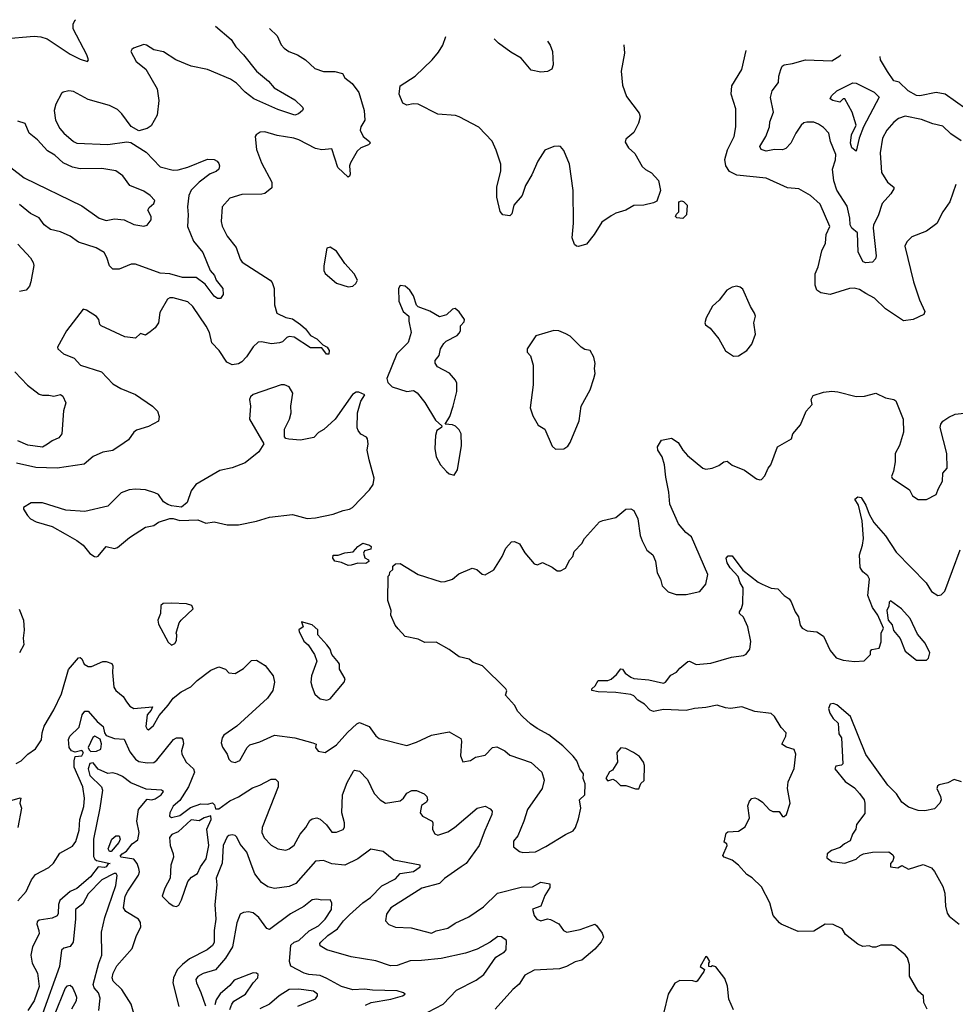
# Model space of a CAD drawing. Extents: x 1690054 to 1842981, y 782881 to 914114.
# Tile 307 of 656: x 1705706 to 1711432, y 907574 to 913600. Entities that reach past the tile are written whole.
import ezdxf

# ---------------------------------------------------------------- set-up
doc = ezdxf.new("R2010")
doc.units = 0

msp = doc.modelspace()

# ---------------------------------------------------------------- linework, layer by layer
at = {"layer": '0CON10XD'}
for points in [[(1705605, 913484), (1705795, 913500), (1705835, 913496.1), (1705873.4, 913483.4), (1706015, 913388.9), (1706075, 913357.8), (1706120, 913345), (1706126, 913355), (1706115.7, 913385), (1706032.2, 913545), (1706033.6, 913575), (1706045, 913597.8), (1706048.8, 913600.3)], [(1707235.3, 913545.9), (1707281.3, 913501.3), (1707305, 913446.7), (1707325, 913426), (1707353.8, 913405), (1707405.4, 913385.4), (1707454.4, 913354.4), (1707511.3, 913301.3), (1707565, 913282.9), (1707635, 913282.9), (1707681.5, 913271.5), (1707696.5, 913245), (1707740.5, 913210.5), (1707781.8, 913155), (1707814.5, 913045), (1707818.1, 912985), (1707794.4, 912945), (1707790, 912925), (1707807.5, 912885), (1707846.2, 912855), (1707850, 912845), (1707840, 912835), (1707793.8, 912815), (1707770.8, 912795), (1707729.2, 912725), (1707724.2, 912705), (1707728.8, 912655), (1707725, 912642.5), (1707715, 912636.7), (1707652.9, 912695), (1707615, 912810), (1707555, 912802.9), (1707515, 912811.1), (1707414, 912865), (1707383.3, 912875), (1707281.9, 912891.9), (1707205, 912914), (1707178.3, 912911.7), (1707152.5, 912895), (1707146.7, 912885), (1707155.8, 912805), (1707185.8, 912725), (1707248.6, 912605), (1707249.5, 912570.5), (1707205, 912536.7), (1707188.3, 912531.7), (1707065, 912529.4), (1706991.1, 912508.9), (1706945.7, 912454.3), (1706938.6, 912365), (1706945, 912336.7), (1706975.5, 912275.5), (1707030.8, 912205), (1707054.3, 912135), (1707066.3, 912116.3), (1707238, 912005), (1707250.9, 911990.9), (1707262.9, 911955), (1707265.7, 911855), (1707278.8, 911805), (1707335, 911778), (1707375, 911769.2), (1707425, 911734.2), (1707455, 911708), (1707485, 911666.7), (1707525, 911646.2), (1707560.7, 911610.7), (1707587.5, 911595), (1707600, 911575), (1707597, 911553), (1707583.6, 911553.6), (1707555, 911592.5), (1707485, 911592), (1707385, 911657.5), (1707355, 911661.2), (1707340, 911655), (1707315, 911628.5), (1707295, 911621.8), (1707246.4, 911616.4), (1707185, 911628.5), (1707165, 911625.6), (1707135, 911597.1), (1707094.2, 911535.8), (1707065, 911505.5), (1707045, 911493.8), (1707005, 911487.3), (1706973.1, 911505), (1706926.2, 911575), (1706882.4, 911622.4), (1706868.2, 911685), (1706847.8, 911725), (1706765, 911845.7), (1706735, 911873.3), (1706645, 911896.9), (1706625, 911898.6), (1706609.7, 911890.3), (1706562.7, 911807.3), (1706554.2, 911745.8), (1706535, 911713.3), (1706505, 911688.8), (1706475, 911669.2), (1706445, 911679.4), (1706415, 911652), (1706349.1, 911659.1), (1706205, 911726.2), (1706196.2, 911735), (1706190, 911765), (1706175, 911783.8), (1706115, 911823.3), (1706095, 911827.5), (1705992, 911695), (1705936.7, 911595), (1705940, 911585), (1705973.3, 911555), (1706038.8, 911528.8), (1706077.5, 911485), (1706206.2, 911445), (1706275, 911372.5), (1706325, 911342.9), (1706415, 911305.8), (1706518, 911235), (1706549.2, 911205), (1706558.3, 911171.7), (1706555, 911142.5), (1706495, 911110.8), (1706421.3, 911088.7), (1706403.8, 911075), (1706371.2, 911028.8), (1706345, 911010), (1706275, 910963.8), (1706215, 910954), (1706155, 910927.1), (1706101.1, 910878.9), (1705934.5, 910855.5), (1705805, 910859.1), (1705686.9, 910886.9)], [(1706903.8, 913561.1), (1706999.5, 913479.5), (1707028.1, 913435), (1707075.9, 913385.9), (1707155.9, 913285.9), (1707228, 913225), (1707262.2, 913182.2), (1707388.9, 913108.9), (1707436.7, 913065), (1707441.2, 913055), (1707436.2, 913045), (1707412.9, 913025), (1707390, 913015), (1707285, 913050), (1707138.5, 913115), (1707086.2, 913156.2), (1707032.1, 913212.1), (1706995, 913235.8), (1706855, 913296.1), (1706755, 913316.2), (1706662, 913355), (1706585, 913404), (1706526.1, 913416.1), (1706482.5, 913445), (1706465, 913448), (1706403, 913427), (1706391.4, 913418.6), (1706386.2, 913405), (1706418, 913345), (1706477.9, 913297.9), (1706546.6, 913176.6), (1706556.4, 913105), (1706546.9, 913015), (1706510, 912950), (1706485.5, 912934.5), (1706435, 912920), (1706387, 912947), (1706331.1, 913025), (1706305, 913050), (1706255.4, 913075.4), (1706125, 913111.8), (1706035, 913161.4), (1706005.8, 913164.2), (1705972.7, 913157.3), (1705961.7, 913148.3), (1705926.6, 913083.4), (1705916.9, 913045), (1705925.7, 912985), (1705950.8, 912935), (1705975.8, 912905), (1706035, 912854.4), (1706055.4, 912845.4), (1706244.4, 912835.6), (1706362.3, 912852.3), (1706385, 912849.2), (1706479.3, 912789.3), (1706565, 912699.4), (1706645, 912680), (1706675, 912681.5), (1706735, 912697.5), (1706855, 912745.6), (1706895, 912744), (1706914.3, 912734.3), (1706925, 912720), (1706929.2, 912705), (1706924, 912685), (1706908.9, 912671.1), (1706872.2, 912657.8), (1706804.8, 912605.2), (1706755, 912556.7), (1706740, 912525), (1706732.9, 912455), (1706737.2, 912405), (1706732.3, 912335), (1706770.4, 912245), (1706825.7, 912175.7), (1706871.2, 912065), (1706896.9, 912035), (1706908.1, 912005), (1706949.5, 911955), (1706951.5, 911918.5), (1706935, 911894), (1706916.1, 911893.9), (1706895, 911908.1), (1706841.5, 911981.5), (1706785, 912021.4), (1706702.6, 912022.6), (1706624.2, 912044.2), (1706565, 912049), (1706415, 912104.5), (1706387, 912103), (1706315, 912072.9), (1706275, 912073.3), (1706255, 912093.3), (1706238.9, 912145), (1706221.9, 912175), (1706173.9, 912203.9), (1706065, 912238.8), (1706015, 912275.8), (1705955, 912302.5), (1705895, 912317.1), (1705855, 912344.3), (1705825, 912386.7), (1705772, 912415), (1705705, 912470)], [(1709403.5, 913446.5), (1709406.2, 913395), (1709386.7, 913285), (1709395, 913200), (1709419.2, 913129.2), (1709497.3, 913027.3), (1709503.8, 913005), (1709493.6, 912966.4), (1709465, 912910), (1709415, 912870), (1709410.7, 912850.7), (1709432.5, 912815), (1709470.7, 912780.7), (1709515, 912702.5), (1709535, 912682.5), (1709573, 912663), (1709616.1, 912616.1), (1709626.7, 912555), (1709605, 912490), (1709585, 912478.8), (1709525, 912466), (1709465, 912463.8), (1709415, 912433.8), (1709355, 912416.7), (1709325, 912400), (1709268.3, 912361.7), (1709222, 912285), (1709175, 912226.7), (1709125, 912212), (1709112.5, 912215), (1709101.2, 912225), (1709086, 912265), (1709095.6, 912355), (1709092.5, 912555), (1709071.1, 912715), (1709035, 912798.8), (1709015, 912823.3), (1709005, 912826.7), (1708975, 912823.3), (1708919.1, 912800.9), (1708875.8, 912735), (1708840.3, 912649.7), (1708800.8, 912585), (1708780, 912525), (1708729.2, 912465), (1708718.3, 912411.7), (1708705, 912400), (1708662.5, 912405), (1708645.8, 912425.8), (1708625.8, 912515), (1708625.7, 912575), (1708649.4, 912675), (1708650, 912715), (1708622.1, 912802.1), (1708596.6, 912856.6), (1708515, 912943.3), (1708395, 913006.7), (1708373.6, 913013.6), (1708265, 913022), (1708145, 913084.2), (1708114.2, 913085.8), (1708075, 913078), (1708050, 913090), (1708027.5, 913145), (1708034.1, 913195.9), (1708125, 913254), (1708230, 913355), (1708269.1, 913400.9), (1708295.6, 913444.4), (1708313.7, 913496.4)], [(1708935.1, 913467.9), (1708952.9, 913445), (1708965.6, 913405), (1708971.4, 913325), (1708961.7, 913298.3), (1708935, 913283.3), (1708895, 913278.8), (1708835, 913290.8), (1708775, 913365.8), (1708711.7, 913401.7), (1708635, 913456.7), (1708608.8, 913482.9)], [(1711435, 912591.2), (1711397.5, 912485), (1711355.8, 912425), (1711317.9, 912352.1), (1711255, 912306), (1711165, 912271.2), (1711135, 912240), (1711122, 912215), (1711175.6, 911995), (1711212.9, 911885), (1711246, 911815), (1711238, 911795), (1711174.3, 911764.3), (1711115, 911756.9), (1711005, 911831.2), (1710937.8, 911895), (1710884.5, 911925), (1710845, 911948.7), (1710813.3, 911956.7), (1710785, 911954.4), (1710665, 911917.5), (1710608.7, 911928.7), (1710584.2, 911945), (1710574.2, 911975), (1710574.3, 912045), (1710592.6, 912087.4), (1710614.4, 912185), (1710637.2, 912232.8), (1710641.2, 912285), (1710663.7, 912335), (1710605, 912470.8), (1710545, 912524), (1710474.1, 912564.1), (1710405, 912571.1), (1710275, 912630.5), (1710095, 912647.9), (1710050.4, 912670.4), (1710027.5, 912705), (1710022.1, 912745), (1710036.7, 912803.3), (1710078.6, 912885), (1710088.6, 912945), (1710088.1, 913055), (1710060, 913145), (1710064.3, 913195), (1710125.7, 913295), (1710152.5, 913412.1)], [(1711468.1, 912858.1), (1711405, 912900.9), (1711355, 912948.1), (1711295, 912962.2), (1711225, 912989.1), (1711125, 913009.5), (1711083.8, 912995), (1711055, 912972.9), (1711011.9, 912925), (1710985.4, 912874.6), (1710971.8, 912785), (1710980, 912665), (1711015.6, 912605), (1711055.7, 912575.7), (1711055.8, 912565), (1711037.8, 912535), (1710984.6, 912475), (1710960.4, 912399.6), (1710931.5, 912345), (1710928.4, 912325), (1710946.8, 912155), (1710943.3, 912136.7), (1710923.8, 912116.2), (1710885, 912113.1), (1710867.8, 912117.8), (1710836.7, 912176.7), (1710833.8, 912295), (1710799.2, 912325), (1710787.1, 912345), (1710787, 912385), (1710769.2, 912459.2), (1710707.1, 912557.1), (1710688.9, 912615), (1710680.4, 912685), (1710697.7, 912742.3), (1710700.7, 912775), (1710666.9, 912855), (1710656.9, 912905), (1710625, 912940.8), (1710595, 912961.4), (1710565, 912972.2), (1710522.7, 912972.7), (1710505, 912968.9), (1710488.9, 912955), (1710455.5, 912905), (1710426, 912844), (1710395, 912812.5), (1710375, 912804.3), (1710325, 912806.1), (1710275, 912795.4), (1710244, 912805), (1710234.5, 912825), (1710272.1, 912885), (1710293.8, 912945), (1710295.6, 912975), (1710318.9, 913035), (1710300.6, 913125), (1710310, 913165), (1710349.2, 913215), (1710351.9, 913255), (1710363.6, 913296.4), (1710372.5, 913315), (1710385, 913324.3), (1710435, 913331.2), (1710515, 913353.6), (1710675, 913348.1), (1710725, 913380), (1710731.4, 913385.6)], [(1711495.3, 913055.3), (1711368.6, 913145), (1711315, 913155.4), (1711215, 913133.3), (1711195, 913137.3), (1711142.5, 913165), (1711088.7, 913218.7), (1711055, 913225.7), (1711015.9, 913284.1), (1710972.9, 913355), (1710971.8, 913374.6)], [(1710825, 912796.2), (1710799.2, 912815), (1710789.7, 912845), (1710797.1, 912895), (1710825.5, 912954.5), (1710800, 913035), (1710755, 913116.7), (1710745, 913116.7), (1710725, 913094.5), (1710681.2, 913105), (1710666.4, 913116.4), (1710673.8, 913135), (1710706.2, 913165), (1710805, 913213.3), (1710825, 913212.5), (1710935, 913157.5), (1710966.2, 913126.2), (1710869.2, 912945), (1710844, 912876), (1710825, 912796.2)], [(1705651.9, 912695), (1705732.8, 912632.8), (1706085, 912461.5), (1706192.5, 912385), (1706235, 912371.2), (1706285, 912381.2), (1706345, 912376), (1706405, 912347.1), (1706465, 912335.8), (1706485, 912342), (1706510, 912375), (1706509.5, 912395), (1706490, 912435), (1706498.9, 912451.1), (1706526.7, 912475), (1706533.2, 912493.2), (1706505, 912524.4), (1706465, 912551.4), (1706380, 912585), (1706336.7, 912645), (1706295, 912674.3), (1706208.6, 912688.6), (1706075, 912686.8), (1706028.3, 912698.3), (1705970.9, 912725), (1705921.4, 912771.4), (1705875, 912796.9), (1705815, 912865.4), (1705763.8, 912905), (1705738.2, 912965), (1705695, 912979.2)], [(1709765, 912383.3), (1709728.3, 912388.3), (1709720, 912395), (1709725, 912410), (1709740, 912425), (1709740, 912485), (1709755, 912491.2), (1709768.3, 912488.3), (1709790, 912465), (1709787.5, 912405), (1709765, 912383.3)], [(1705695, 912225.8), (1705771.7, 912141.7), (1705788, 912115), (1705792, 912095), (1705774.4, 911995), (1705765, 911970), (1705745.4, 911944.6), (1705705, 911937.5)], [(1707715, 911966.2), (1707745, 911968.8), (1707763.3, 911985), (1707773.3, 912005), (1707753.3, 912045), (1707695, 912107.5), (1707645, 912182.5), (1707605, 912207.5), (1707585, 912202.5), (1707566.4, 912093.6), (1707566.7, 912065), (1707575, 912047.5), (1707645, 911986.7), (1707715, 911966.2)], [(1708365, 910812.5), (1708385.8, 910845), (1708408.6, 910995), (1708407.5, 911065), (1708395, 911090), (1708372.3, 911112.3), (1708355, 911121.2), (1708310, 911125), (1708339.1, 911170.9), (1708359.2, 911235), (1708380.8, 911325), (1708381.2, 911375), (1708373.6, 911393.6), (1708336.4, 911436.4), (1708262.5, 911475), (1708248.3, 911498.3), (1708247.5, 911515), (1708273.3, 911545), (1708280, 911585), (1708300.7, 911619.3), (1708315, 911632.5), (1708383, 911667), (1708395, 911682.5), (1708402.5, 911695), (1708403, 911727), (1708425, 911750), (1708427.5, 911765), (1708395, 911812.5), (1708371.7, 911831.7), (1708355, 911827.5), (1708317, 911793), (1708275, 911782.5), (1708215, 911816.2), (1708145, 911842.5), (1708133.9, 911853.9), (1708115, 911910), (1708092.5, 911945), (1708065, 911970), (1708035, 911972.5), (1708023.3, 911955), (1708027, 911877), (1708052.5, 911815), (1708087.5, 911785), (1708086.7, 911755), (1708101.2, 911685), (1708084, 911625), (1708014.2, 911555), (1707952.5, 911405), (1707959.3, 911379.3), (1707985, 911353.8), (1708075, 911324), (1708115, 911330), (1708137.3, 911317.3), (1708185, 911256.7), (1708249.7, 911149.7), (1708290, 911115), (1708287.5, 911105), (1708258.8, 911085), (1708250, 911055), (1708246.1, 910976.1), (1708254, 910925), (1708280, 910875), (1708317.5, 910835), (1708335, 910820), (1708365, 910812.5)], [(1710075, 911541.2), (1710105, 911542.5), (1710155, 911576.2), (1710185.8, 911615), (1710209.4, 911675), (1710199.5, 911745), (1710207.8, 911785), (1710203.3, 911805), (1710178, 911845), (1710130.5, 911950.5), (1710115, 911963.8), (1710095, 911968.8), (1710065, 911963.3), (1710034.2, 911945.8), (1709985.9, 911884.1), (1709945, 911846.7), (1709906.2, 911775), (1709899.2, 911745), (1709903, 911733), (1709932.1, 911712.1), (1709985, 911646.2), (1710025, 911573.8), (1710075, 911541.2)], [(1708985, 910972.5), (1709035, 910973.3), (1709059.5, 910990.5), (1709075, 911012.5), (1709128.8, 911145), (1709141.2, 911235), (1709196.7, 911335), (1709220, 911405), (1709227.5, 911435), (1709222.5, 911465), (1709227.5, 911495), (1709220, 911535), (1709196.4, 911576.4), (1709165, 911581.2), (1709142.5, 911595), (1709075, 911662.5), (1709048.3, 911678.3), (1709005, 911696.7), (1708975, 911698.8), (1708865, 911665.8), (1708811.2, 911585), (1708811.2, 911565), (1708832.7, 911542.7), (1708847.5, 911485), (1708847.5, 911365), (1708830, 911225), (1708846.7, 911175), (1708879.5, 911119.5), (1708918.8, 911095), (1708965, 910990), (1708985, 910972.5)], [(1705675, 911444.5), (1705753.3, 911363.3), (1705825, 911308.8), (1705845, 911301.5), (1705885, 911302.9), (1705915, 911295.7), (1705955, 911305.8), (1705970, 911295), (1705987.5, 911255), (1705973, 911207), (1705963.8, 911065), (1705945, 911040), (1705905, 911023.1), (1705875, 911001.9), (1705845, 910983.8), (1705755, 910996), (1705695, 911022.2)], [(1706175, 910313.3), (1706185, 910316.7), (1706234.1, 910375.9), (1706285, 910363.8), (1706305, 910369.2), (1706378.3, 910431.7), (1706475, 910494), (1706527.5, 910505), (1706555, 910523.8), (1706625, 910546.7), (1706645, 910546.7), (1706685, 910534.2), (1706795, 910538.5), (1706845, 910518.1), (1706895, 910526.4), (1706975, 910508.6), (1707045, 910508.1), (1707155, 910530.6), (1707233.6, 910556.4), (1707375, 910571.9), (1707465, 910548.2), (1707515, 910551.4), (1707625, 910572.9), (1707685, 910596), (1707725, 910604.4), (1707742, 910615), (1707846.6, 910723.4), (1707868.5, 910755), (1707875.7, 910795), (1707843.9, 910906.1), (1707832, 910965), (1707837.5, 911005), (1707833.9, 911033.9), (1707827.5, 911045), (1707794.1, 911064.1), (1707776.7, 911085), (1707771.7, 911101.7), (1707773.3, 911195), (1707794.1, 911265.9), (1707817.5, 911305), (1707780.7, 911320.7), (1707765, 911321.2), (1707743, 911307), (1707636.2, 911155), (1707567.3, 911092.7), (1707535, 911073.3), (1707505, 911043.3), (1707425, 911027.5), (1707353.6, 911033.6), (1707335, 911037.5), (1707326.7, 911046.7), (1707325.8, 911095), (1707357.1, 911155), (1707367.1, 911195), (1707365.7, 911235), (1707376.9, 911315), (1707355, 911354), (1707325.6, 911365.6), (1707305, 911365.6), (1707135, 911305.7), (1707118.7, 911291.3), (1707112.5, 911275), (1707118, 911235), (1707112.5, 911155), (1707200, 911005), (1707170, 910955), (1707085, 910888), (1707005, 910857.5), (1706929.7, 910840.3), (1706783.3, 910755), (1706754.1, 910715.9), (1706730, 910645), (1706695, 910617.5), (1706635, 910624), (1706612.3, 910632.3), (1706585, 910650), (1706555, 910693.3), (1706532.5, 910705), (1706475, 910722.5), (1706415, 910725.8), (1706375, 910722.5), (1706325.8, 910704.2), (1706245, 910622), (1706105, 910589.2), (1705988.3, 910598.3), (1705845, 910643.8), (1705775, 910642.5), (1705730, 910615), (1705730, 910605), (1705752.5, 910565), (1705772.5, 910545), (1705806.1, 910526.1), (1705905, 910498.8), (1705984.2, 910454.2), (1706055, 910413.3), (1706093.9, 910383.9), (1706135, 910333.8), (1706164.1, 910314.1), (1706175, 910313.3)], [(1709125, 908710), (1709140, 908775), (1709131.2, 908825), (1709163.3, 908856.7), (1709167.1, 908922.9), (1709154.2, 908955), (1709155.8, 908985), (1709134.2, 909015), (1709116, 909065), (1709092.7, 909092.7), (1709030, 909155), (1708945, 909224), (1708872.4, 909262.4), (1708830.9, 909290.9), (1708785, 909333.3), (1708754.2, 909365), (1708734.2, 909404.2), (1708679.2, 909465), (1708687.3, 909492.7), (1708680.8, 909505), (1708538, 909645), (1708480, 909665), (1708456.4, 909686.4), (1708395, 909700.8), (1708333.8, 909745), (1708255, 909790), (1708185, 909788.6), (1708145, 909808.1), (1708064.1, 909824.1), (1708021.4, 909871.4), (1708004, 909895), (1707976.2, 909955), (1707980, 909985), (1707958.8, 910045), (1707960, 910195), (1707968.3, 910201.7), (1707971.7, 910218.3), (1707990, 910235), (1707990, 910255), (1708005, 910270), (1708035, 910272.5), (1708145, 910204), (1708285, 910160), (1708309.3, 910160.7), (1708355, 910176.7), (1708392.3, 910207.7), (1708475, 910243.8), (1708502.5, 910235), (1708535, 910206.7), (1708555, 910202.5), (1708607.7, 910232.3), (1708658.8, 910315), (1708680, 910365), (1708716.2, 910403.8), (1708733.6, 910406.4), (1708765, 910392), (1708797.8, 910337.8), (1708855, 910269.2), (1708875, 910264), (1708905, 910277.5), (1708965, 910250), (1708995, 910227.5), (1709015, 910227.5), (1709046.4, 910243.6), (1709072.5, 910295), (1709090, 910315), (1709100, 910345), (1709146.1, 910393.9), (1709162.5, 910425), (1709255, 910526.2), (1709275, 910536), (1709355, 910552.5), (1709416.1, 910603.9), (1709445, 910606.7), (1709465, 910596.7), (1709488.8, 910545), (1709503.9, 910443.9), (1709515, 910410), (1709543.6, 910353.6), (1709580, 910325), (1709596.4, 910286.4), (1709606.7, 910215), (1709626.7, 910175), (1709637.5, 910135), (1709675, 910098.8), (1709722.3, 910082.3), (1709785, 910082), (1709869.1, 910100.9), (1709903.8, 910145), (1709918, 910205), (1709817.3, 910435), (1709782.2, 910462.2), (1709737.3, 910515), (1709684.6, 910635), (1709679.3, 910709.2), (1709659.7, 910799.7), (1709652.5, 910875), (1709637.5, 910925), (1709610.8, 910965), (1709609.2, 910985), (1709632.5, 911027.5), (1709695, 911039.6), (1709735, 911013.1), (1709763.1, 910965), (1709792.4, 910932.4), (1709885.7, 910855.7), (1709905, 910849.2), (1709944.2, 910855.8), (1709985, 910872), (1710015, 910894.2), (1710035, 910898.8), (1710065, 910873.8), (1710142.3, 910842.3), (1710215, 910790), (1710235, 910783.3), (1710245, 910786.7), (1710265, 910807.5), (1710286.7, 910855), (1710303.6, 910876.4), (1710342.5, 910985), (1710430, 911035), (1710437.5, 911065), (1710485, 911120), (1710519.2, 911205), (1710556, 911245), (1710550, 911275), (1710560.7, 911299.3), (1710625, 911320), (1710675, 911326.2), (1710713, 911323), (1710825, 911293.8), (1710876.4, 911296.4), (1710945, 911313.8), (1711005, 911286.7), (1711055, 911276.2), (1711067.7, 911267.7), (1711112.5, 911155), (1711114, 911076), (1711090, 910995), (1711063.9, 910946.1), (1711063.3, 910895), (1711053.8, 910836.2), (1711042, 910805), (1711044.2, 910795), (1711151.7, 910721.7), (1711170, 910685), (1711205, 910663.8), (1711255, 910663.3), (1711315, 910693.3), (1711328.3, 910731.7), (1711354, 910775), (1711354.3, 910825), (1711380.8, 910855), (1711380.4, 910945), (1711338.8, 911105), (1711342.7, 911125), (1711355, 911142.9), (1711391.8, 911168.2), (1711431.2, 911185), (1711485, 911191.4)], [(1711260, 907545), (1711238.1, 907585), (1711236, 907625), (1711204.2, 907654.2), (1711151.2, 907745), (1711151.4, 907815), (1711138.3, 907858.3), (1711125, 907876.7), (1711060.5, 907930.5), (1711043.9, 907936.1), (1710975, 907936.2), (1710945, 907923.3), (1710925, 907923.8), (1710905, 907932.5), (1710865, 907927.5), (1710835, 907942.5), (1710760.5, 908000.5), (1710740, 908035), (1710685, 908062.9), (1710635, 908064.3), (1710565, 908020.8), (1710470.7, 908019.3), (1710365, 908063.3), (1710355, 908072.5), (1710316.4, 908116.4), (1710296.7, 908195), (1710245, 908292.5), (1710188.1, 908348.1), (1710155, 908368), (1710104.5, 908424.5), (1710066.6, 908456.6), (1710016.7, 908475), (1710008, 908485), (1710035.7, 908545), (1710033.3, 908555), (1710016.1, 908566.1), (1710028.8, 908621.2), (1710040, 908630), (1710105, 908634.4), (1710145, 908660.8), (1710172.5, 908715), (1710162.3, 908787.7), (1710172.3, 908817.7), (1710186.4, 908833.6), (1710205, 908836.7), (1710225, 908830), (1710251.2, 908811.2), (1710295, 908764), (1710315, 908754.2), (1710353.6, 908753.6), (1710375, 908723.3), (1710385, 908723.3), (1710398.8, 908735), (1710420.8, 908805), (1710404.4, 908895), (1710408.6, 908935), (1710445, 909017.5), (1710456.4, 909105), (1710445, 909133.8), (1710397.7, 909147.7), (1710370, 909165), (1710395.4, 909215), (1710396.3, 909236.3), (1710365, 909268.6), (1710324.4, 909335), (1710305, 909353.1), (1710205, 909366.3), (1710125, 909394.8), (1710055, 909384.1), (1710025, 909387.8), (1709975, 909405.7), (1709905, 909391.1), (1709835, 909385.3), (1709785, 909371.6), (1709645, 909377.7), (1709585, 909366.6), (1709564.1, 909375), (1709529.9, 909409.9), (1709489.6, 909435), (1709465, 909461.4), (1709445, 909470.8), (1709355, 909482.8), (1709245, 909486.4), (1709207.5, 909495), (1709206.7, 909505), (1709227.7, 909522.3), (1709245, 909555.8), (1709305, 909556.2), (1709325, 909563.8), (1709358.5, 909591.5), (1709385, 909627.5), (1709395, 909624.2), (1709411.5, 909601.5), (1709445, 909575.7), (1709465, 909568.1), (1709555, 909560), (1709645, 909538.9), (1709657.1, 909545), (1709690.9, 909589.1), (1709725, 909607.5), (1709745, 909632), (1709795, 909672), (1709805, 909674), (1709845, 909654), (1709935, 909660.8), (1710061.7, 909698.3), (1710135, 909709.5), (1710152.5, 909717.5), (1710173.1, 909746.9), (1710179.7, 909795), (1710162.2, 909885), (1710135, 909942.5), (1710111.2, 909965), (1710110, 909975), (1710124, 909996), (1710130.8, 910025), (1710132.9, 910122.9), (1710115, 910153.8), (1710102.4, 910192.4), (1710054.4, 910245), (1710035, 910276.7), (1710030, 910305), (1710040.5, 910319.5), (1710065, 910318.8), (1710131.3, 910231.3), (1710225, 910156.7), (1710250, 910145), (1710305, 910121.2), (1710345, 910116.2), (1710383.8, 910075), (1710414, 910055), (1710427.2, 910037.2), (1710451.1, 909975), (1710472.9, 909945), (1710481.5, 909895), (1710494.4, 909875), (1710525, 909859.1), (1710584.4, 909854.4), (1710625, 909828), (1710665, 909738.8), (1710702, 909695), (1710745, 909680.8), (1710815, 909671.2), (1710874.4, 909675.6), (1710912.5, 909715), (1710912.5, 909735), (1710920, 909745), (1710966.1, 909753.9), (1710978.3, 909791.7), (1710978.8, 909845), (1710992.5, 909875), (1710956.7, 909955), (1710925, 910002.5), (1710895.8, 910075), (1710905.8, 910175.8), (1710895.8, 910195.8), (1710865, 910220), (1710848.3, 910248.3), (1710844.5, 910325), (1710864.3, 910385), (1710870, 910425), (1710862.3, 910532.3), (1710839.4, 910629.4), (1710817.5, 910665), (1710835, 910680), (1710856.2, 910675), (1710885, 910628.8), (1710903.9, 910573.9), (1710932, 910522), (1711005, 910442), (1711070.2, 910340.2), (1711253.9, 910153.9), (1711285, 910100), (1711325, 910075.7), (1711345, 910079.2), (1711367, 910103), (1711462.2, 910355)], [(1707715, 910259.2), (1707675, 910278.1), (1707635, 910286.7), (1707621.2, 910305), (1707625, 910322.5), (1707655, 910323.8), (1707695, 910338), (1707745.8, 910344.2), (1707775, 910376.7), (1707805, 910396.7), (1707847.5, 910385), (1707856.7, 910375), (1707855, 910360), (1707815, 910350), (1707808.8, 910335), (1707817, 910307), (1707840, 910295), (1707842.5, 910285), (1707825, 910272), (1707774.2, 910274.2), (1707735, 910261.2), (1707715, 910259.2)], [(1706635, 909772.5), (1706655, 909782.5), (1706665, 909800), (1706667.5, 909835), (1706662.5, 909845), (1706682.3, 909907.7), (1706693.3, 909925), (1706767.5, 909995), (1706760, 910015), (1706725.9, 910025.9), (1706635, 910028.8), (1706583.6, 910026.4), (1706570, 910015), (1706567.5, 909965), (1706551.2, 909925), (1706555, 909900), (1706615, 909790), (1706635, 909772.5)], [(1711255, 909680), (1711267.9, 909692.1), (1711275.8, 909725), (1711246.9, 909785), (1711199.8, 909839.8), (1711154.5, 909935), (1711102.2, 909995), (1711035, 910043.3), (1711026.7, 910035), (1711025, 910010), (1711012.5, 909985), (1711020, 909925), (1711045, 909896.7), (1711052.7, 909862.7), (1711095, 909813.3), (1711124.4, 909734.4), (1711195, 909680), (1711255, 909680)], [(1705701.7, 909991.7), (1705728, 909925), (1705734.1, 909864.1), (1705727.1, 909815), (1705730.8, 909775), (1705705.5, 909724.5)], [(1707585, 909436), (1707605, 909444), (1707690.8, 909545), (1707698, 909565), (1707662.5, 909625), (1707662.5, 909655), (1707656.7, 909665), (1707616, 909715), (1707605, 909746.7), (1707585.8, 909775), (1707530, 909835), (1707530, 909865), (1707495, 909897.1), (1707430, 909915), (1707440, 909885), (1707413.9, 909866.1), (1707416.7, 909855), (1707445, 909796.2), (1707471.2, 909775), (1707510, 909715), (1707523.3, 909675), (1707492.5, 909585), (1707488, 909545), (1707496, 909515), (1707512.7, 909472.7), (1707545, 909443.3), (1707585, 909436)], [(1705685, 909048), (1705715, 909063.8), (1705755, 909104), (1705802.6, 909137.4), (1705838.3, 909191.7), (1705842.3, 909235), (1705854.7, 909275.3), (1705915, 909376), (1705962.2, 909475), (1706005, 909624), (1706065, 909694.2), (1706075, 909696.2), (1706085, 909688.8), (1706100.6, 909655), (1706125, 909640.5), (1706145, 909641.8), (1706215, 909672.2), (1706235, 909671.9), (1706269.5, 909659.5), (1706276.4, 909646.4), (1706273.8, 909605), (1706282.2, 909515), (1706295, 909494.2), (1706338.1, 909458.1), (1706360, 909425), (1706379.4, 909399.4), (1706405, 909384), (1706517.5, 909395), (1706510, 909375), (1706485.7, 909345), (1706476.7, 909275), (1706485, 909257.5), (1706495, 909253.8), (1706525, 909281.2), (1706558.3, 909341.7), (1706615, 909404), (1706645, 909448), (1706694, 909486), (1706753.4, 909516.6), (1706791.4, 909555), (1706875, 909619.2), (1706925, 909639.5), (1706965.5, 909625.5), (1706985, 909602), (1707025, 909598.6), (1707075, 909628.6), (1707125, 909677.1), (1707155, 909679.2), (1707207.6, 909647.6), (1707256, 909585), (1707266, 909545), (1707254.3, 909495), (1707222.2, 909447.8), (1707034.6, 909275.4), (1706955, 909220.8), (1706944.4, 909205), (1706939.2, 909175), (1706947.3, 909147.3), (1706975.7, 909105.7), (1706986.2, 909075), (1707000.3, 909060.3), (1707025, 909054.2), (1707053, 909067), (1707097.1, 909145), (1707115, 909161.4), (1707175, 909180.8), (1707265, 909220.8), (1707390, 909205), (1707500, 909175), (1707520, 909165), (1707516.7, 909145), (1707532.7, 909122.7), (1707575, 909116), (1707645, 909162.9), (1707711.7, 909238.3), (1707769.1, 909290.9), (1707785, 909298.9), (1707844.7, 909274.7), (1707885, 909217.5), (1707905, 909200), (1708075, 909157.5), (1708135, 909178.1), (1708225, 909220.5), (1708278.5, 909231.5), (1708335, 909241.4), (1708405, 909200), (1708409.2, 909185), (1708404.2, 909094.2), (1708418.3, 909058.3), (1708465, 909066.7), (1708495, 909086.2), (1708555, 909098), (1708598.8, 909145), (1708625, 909149.2), (1708674.5, 909124.5), (1708705, 909098), (1708835, 909054.3), (1708902, 908995), (1708916.2, 908945), (1708903.3, 908895), (1708814.3, 908765.7), (1708792, 908695), (1708753.3, 908605), (1708727.7, 908572.3), (1708728, 908538), (1708765, 908508.8), (1708785, 908502), (1708862.1, 908507.9), (1708925, 908539.2), (1709045, 908613.8), (1709092.5, 908635), (1709106.2, 908655), (1709125, 908710)], [(1711470, 908935), (1711425, 908950), (1711385, 908928.8), (1711332.3, 908917.7), (1711321.7, 908908.3), (1711318.8, 908895), (1711340.8, 908845), (1711344.2, 908825), (1711337.1, 908805), (1711305, 908771.2), (1711245, 908758.1), (1711205, 908759.2), (1711145, 908781.1), (1711105, 908810.6), (1711072.5, 908862.5), (1711018.1, 908915), (1710883.6, 909103.6), (1710790, 909335), (1710706, 909406), (1710684.8, 909414.8), (1710665, 909410.7), (1710654.8, 909385), (1710663.5, 909355), (1710683.3, 909323.3), (1710715.2, 909295), (1710719.5, 909229.5), (1710735.5, 909205), (1710744.2, 909045.8), (1710735, 909038), (1710699.5, 909030.5), (1710693.8, 909015), (1710756.7, 908936.7), (1710815, 908898.1), (1710845.5, 908865), (1710872.9, 908825), (1710877.5, 908805), (1710877.7, 908742.3), (1710827.5, 908675), (1710822.5, 908645), (1710802.5, 908615), (1710787.5, 908575), (1710753.1, 908556.9), (1710726.9, 908533.1), (1710673.3, 908515), (1710646.7, 908495), (1710645, 908470), (1710675, 908447.5), (1710755, 908438.6), (1710825, 908461.2), (1710850, 908485), (1710870, 908495), (1710925, 908504.3), (1711025, 908506), (1711049.5, 908489.5), (1711056.2, 908475), (1711048.3, 908451.7), (1711034.4, 908435), (1711035, 908414.6), (1711080.2, 908409.8), (1711105, 908424), (1711145, 908400.8), (1711235, 908428.5), (1711285, 908409.2), (1711305, 908387.5), (1711355.9, 908295), (1711367.8, 908255), (1711370.7, 908175), (1711381.9, 908131.9), (1711395, 908112.5), (1711455, 908063.8)], [(1705693.4, 908206.6), (1705745.3, 908264.7), (1705778.5, 908335), (1705802.4, 908367.6), (1705885, 908411.4), (1705912.2, 908437.8), (1705950.9, 908499.1), (1706028.5, 908541.5), (1706049.1, 908570.9), (1706070.4, 908639.6), (1706073.5, 908705), (1706097.5, 908785), (1706102.2, 908835), (1706091.2, 908905), (1706039.7, 909025), (1706038.6, 909065), (1706045, 909090.8), (1706085, 909094.1), (1706095.7, 909115), (1706085, 909127.6), (1706045, 909116.9), (1706022.2, 909125), (1706008.2, 909145), (1706003.6, 909195), (1706012.2, 909215), (1706070.1, 909269.9), (1706088.2, 909345), (1706105, 909367.5), (1706125, 909368.8), (1706180, 909305), (1706216.2, 909275), (1706224.6, 909235), (1706235, 909218.5), (1706285, 909199.8), (1706345, 909196.5), (1706379.9, 909119.9), (1706415, 909074.5), (1706435, 909060.8), (1706485, 909051.5), (1706526.5, 909053.5), (1706545, 909068.9), (1706647.5, 909195), (1706665, 909205.6), (1706695, 909204.2), (1706703.6, 909193.6), (1706708.7, 909168.7), (1706696.5, 909125), (1706697.1, 909105), (1706725, 909055.5), (1706768.9, 909015), (1706776.2, 908995), (1706739.3, 908905), (1706685, 908822), (1706645, 908785.6), (1706624.4, 908745), (1706622.9, 908725), (1706635, 908716.9), (1706685, 908728.5), (1706751.7, 908778.3), (1706815, 908800.9), (1706855, 908799.4), (1706886, 908806), (1706897.5, 908795), (1706905, 908770), (1706925, 908771.2)], [(1706141.9, 909121.9), (1706175, 909123), (1706201.9, 909135), (1706207.3, 909167.3), (1706197.2, 909197.2), (1706165, 909215.6), (1706152.7, 909207.3), (1706125.7, 909145), (1706130.5, 909130.5), (1706141.9, 909121.9)], [(1709495, 908893.3), (1709507.5, 908925), (1709526.4, 908943.6), (1709530, 909035), (1709523.3, 909055), (1709499.5, 909089.5), (1709462.5, 909115), (1709415, 909140), (1709385, 909143.8), (1709360, 909115), (1709363.8, 909055), (1709333, 909007), (1709315, 908997.5), (1709292.5, 908955), (1709305, 908942.5), (1709335, 908952.5), (1709355, 908942.5), (1709383, 908913), (1709415, 908912.5), (1709475, 908893.3), (1709495, 908893.3)], [(1706415.8, 907475), (1706387.5, 907575), (1706330.5, 907665), (1706277.8, 907715), (1706272.5, 907735), (1706278, 907765), (1706300.3, 907809.7), (1706394.4, 907915), (1706421.4, 907995), (1706447.1, 908045), (1706445.6, 908075), (1706433.3, 908095), (1706355, 908140.9), (1706340.7, 908165), (1706351.8, 908235), (1706367.1, 908267.1), (1706433.8, 908365), (1706439.3, 908385), (1706435.3, 908405), (1706424.1, 908435), (1706405, 908461.5), (1706327.5, 908475), (1706321.3, 908481.3), (1706332.5, 908495), (1706359.9, 908510.1), (1706395, 908556), (1706429.4, 908580.6), (1706436.2, 908625), (1706421.8, 908695), (1706432.9, 908767.1), (1706485, 908830), (1706514.7, 908824.7), (1706535, 908831.6), (1706572.5, 908855), (1706585.9, 908875.9), (1706573.8, 908883.8), (1706480.2, 908890.2), (1706385, 908929.6), (1706335, 908967.3), (1706305, 908981.5), (1706275, 908990), (1706245, 908986.4), (1706185, 909012.9), (1706155, 909051.2), (1706135, 909048.5), (1706125.3, 909015), (1706135.7, 908975), (1706206.4, 908905), (1706212.3, 908885), (1706196.2, 908775), (1706156.7, 908585), (1706158.3, 908478.3), (1706165, 908461.2), (1706175, 908453.8), (1706260, 908435), (1706247.3, 908432.7), (1706235.4, 908415), (1706225, 908410.7), (1706186.2, 908416.2), (1706138.4, 908355), (1706055, 908282.6), (1706015, 908263.8), (1705951, 908209), (1705942.2, 908185), (1705941.3, 908128.7), (1705935.2, 908114.8), (1705905, 908101.8), (1705825, 908089.5), (1705812.2, 908077.8), (1705810, 908065), (1705823.8, 908025), (1705823.9, 908005), (1705783.8, 907925), (1705773.5, 907875), (1705782.3, 907825), (1705813.7, 907763.7), (1705825, 907682.5), (1705794.2, 907595), (1705755.5, 907535)], [(1706925, 908771.2), (1706991.2, 908818.8), (1707045, 908844.5), (1707131.1, 908898.9), (1707175.8, 908914.2), (1707245, 908952.7), (1707271.7, 908951.7), (1707287.7, 908935), (1707287.4, 908905), (1707189.1, 908655), (1707188.2, 908625), (1707202.3, 908592.3), (1707245, 908547.1), (1707285, 908525.6), (1707335, 908518.1), (1707355, 908524.4), (1707385, 908547.1), (1707422, 908615), (1707456.6, 908655), (1707481.4, 908698.6), (1707495, 908709.2), (1707525, 908714.5), (1707545, 908706.9), (1707582.9, 908672.9), (1707615, 908627.5), (1707645, 908627.1), (1707685, 908643.8), (1707693, 908657), (1707694.3, 908684.3), (1707677.9, 908745), (1707681.2, 908855), (1707710.5, 908930.5), (1707748.8, 909001.2), (1707755, 909006), (1707785, 909001.2), (1707835, 908950), (1707874.5, 908865), (1707912.2, 908825), (1707945, 908805.4), (1708035, 908820), (1708055, 908835.6), (1708075, 908866.2), (1708105, 908882.9), (1708135, 908883.2), (1708181.2, 908861.2), (1708198.1, 908845), (1708201.9, 908825), (1708195, 908810.8), (1708165, 908791.2), (1708157.1, 908745), (1708171.2, 908725), (1708229.2, 908695), (1708234.2, 908685), (1708232.7, 908642.7), (1708247.3, 908617.3), (1708265, 908609.2), (1708325, 908630), (1708367.1, 908655), (1708505, 908774.4), (1708555, 908786), (1708585, 908770), (1708596.9, 908755), (1708595.5, 908735), (1708551.7, 908638.3), (1708518.5, 908545), (1708438.5, 908435), (1708407.1, 908415), (1708306, 908344), (1708275, 908312.2), (1708167.5, 908285), (1707977.1, 908165), (1707950.8, 908125), (1707944, 908085), (1707965, 908062.9), (1708005, 908045.6), (1708102.1, 908042.1), (1708225, 908008.9), (1708255, 908023.3), (1708325, 908040), (1708370.2, 908069.8), (1708455, 908108.9), (1708545, 908171.1), (1708630, 908255), (1708775, 908290.4), (1708845, 908293.6), (1708895, 908320.4), (1708950.7, 908310.7), (1708950.3, 908289.7), (1708919.3, 908240.7), (1708895.6, 908174.4), (1708844.1, 908155.9), (1708855, 908117.5), (1708871.2, 908095), (1708895, 908084.4), (1708935, 908096), (1708955, 908092), (1709005.6, 908065.6), (1709034, 908025), (1709055, 908014.4), (1709135, 908032.5), (1709225, 908064.4), (1709236.7, 908056.7), (1709270.2, 908010.2), (1709278.5, 907985), (1709263.7, 907956.3), (1709225, 907910.6), (1709146, 907844), (1709105, 907833.3), (1709051.2, 907805), (1709009.1, 907790.9), (1708855, 907782.2), (1708797.4, 907752.6), (1708763.4, 907696.6), (1708724.3, 907665), (1708616, 907545)], [(1705645, 908818.9), (1705708, 908838), (1705712.5, 908835), (1705706, 908805), (1705716.9, 908775), (1705694.5, 908655.5)], [(1706665, 908172.5), (1706678.8, 908181.2), (1706696.3, 908213.7), (1706734.5, 908325.5), (1706757.6, 908352.4), (1706794.7, 908375.3), (1706813.1, 908415), (1706846.9, 908465), (1706863.9, 908545), (1706850.4, 908645), (1706876.5, 908705), (1706875, 908727.5), (1706835, 908715.8), (1706805, 908697.3), (1706755, 908702.7), (1706675, 908628.8), (1706636.6, 908613.4), (1706623.5, 908595), (1706626.5, 908546.5), (1706645.4, 908495), (1706646.7, 908475), (1706630.6, 908425), (1706626.9, 908345), (1706594, 908285), (1706576.7, 908235), (1706617.5, 908195), (1706645, 908176.7), (1706665, 908172.5)], [(1706255, 908508.9), (1706247.3, 908525), (1706269.2, 908585), (1706295, 908605.3), (1706314, 908605), (1706321.1, 908585), (1706313.2, 908565), (1706265, 908508.9), (1706255, 908508.9)], [(1708203.6, 907526.4), (1708296.9, 907575), (1708379.6, 907660.4), (1708499, 907721), (1708546.7, 907756.7), (1708618.7, 907861.3), (1708672.3, 907895), (1708682.5, 907907.5), (1708685, 907963.8), (1708655, 907986.5), (1708631.1, 907988.9), (1708585, 907953.6), (1708505, 907911.2), (1708435, 907886.9), (1708285, 907853.5), (1708165, 907841.2), (1708095, 907840.5), (1708015, 907811.1), (1707975, 907810), (1707885, 907840.6), (1707735, 907864.5), (1707585, 907907.8), (1707545, 907931.2), (1707542.5, 907945), (1707548, 907955), (1707592.1, 907995), (1707650.4, 908035), (1707688.2, 908085), (1707725, 908121.1), (1707805, 908194.7), (1707851.8, 908228.2), (1707922, 908298), (1708005, 908341.6), (1708035, 908374.5), (1708115, 908386.5), (1708156.2, 908415), (1708155.8, 908425.8), (1707995.4, 908455.4), (1707929.9, 908509.9), (1707855, 908523.3), (1707775.3, 908464.7), (1707695, 908425.4), (1707615, 908433.6), (1707565, 908453.3), (1707515, 908449.4), (1707395, 908313.3), (1707355, 908295.6), (1707265, 908281.8), (1707225, 908292.2), (1707185, 908318.9), (1707145, 908372.5), (1707128.2, 908415), (1707095.6, 908505), (1707055, 908554.2), (1707035, 908597.5), (1707025, 908606.7), (1707005, 908611.2), (1706985, 908607.9), (1706975, 908598.9), (1706951.2, 908545), (1706945, 908438.6), (1706909, 908345), (1706912.8, 908305), (1706900.9, 908185), (1706905.4, 908095), (1706895.4, 908025), (1706895, 907951.2), (1706885, 907934.3), (1706853.3, 907906.7), (1706745, 907851.5), (1706701.6, 907818.4), (1706670, 907785), (1706647.3, 907735), (1706643.8, 907705), (1706680.2, 907560.2)], [(1706189.6, 907535), (1706199.1, 907610.9), (1706188, 907645), (1706161.9, 907675), (1706156.2, 907695), (1706189.4, 907825), (1706209.1, 907875), (1706205.4, 908015), (1706226.8, 908105), (1706295, 908300.8), (1706302.8, 908362.8), (1706296, 908375), (1706284.6, 908374.6), (1706208.6, 908335), (1706125, 908250), (1706091.6, 908188.4), (1706046.7, 908155), (1706047.8, 908095), (1706033.8, 907955), (1706015, 907928.1), (1705975, 907917.5), (1705960.6, 907905), (1705949.7, 907805), (1705844.5, 907515)], [(1707821.8, 907568.2), (1707857.3, 907585), (1707977.1, 907605), (1708047.5, 907625), (1708063.8, 907635), (1708053.8, 907645), (1708015, 907656.1), (1707865, 907659.7), (1707815, 907666.8), (1707745, 907662.1), (1707675, 907683.1), (1707585, 907731.8), (1707545, 907750.3), (1707475, 907756.1), (1707447.5, 907765), (1707365, 907807.5), (1707355.9, 907835.9), (1707364.6, 907935), (1707385, 907954.3), (1707415, 907965.2), (1707477.3, 908022.7), (1707534, 908055), (1707576, 908095), (1707613.6, 908155), (1707615.8, 908195.8), (1707605, 908213.3), (1707555, 908211.4), (1707525, 908217.8), (1707495, 908212.5), (1707445, 908172.1), (1707362.7, 908127.3), (1707235, 908032.5), (1707217.3, 908037.3), (1707170, 908105), (1707135, 908134.2), (1707105, 908140), (1707075, 908136), (1707055, 908126.2), (1707035, 908072.5), (1707009, 907925), (1706964.8, 907855.2), (1706905, 907783.8), (1706827.9, 907762.1), (1706796.8, 907743.2), (1706783.7, 907726.3), (1706787.1, 907705), (1706815, 907645.8), (1706842.1, 907565)], [(1710075, 907540), (1710045.7, 907605), (1710037.5, 907685), (1710021.2, 907731.2), (1709965, 907802.5), (1709945, 907810), (1709935, 907802.5), (1709922.5, 907805), (1709922.5, 907825), (1709930, 907835), (1709915, 907860), (1709905, 907866), (1709870, 907805), (1709896.2, 907786.2), (1709893.3, 907775), (1709852.5, 907715), (1709845, 907711.2), (1709825, 907717.5), (1709745, 907720), (1709715, 907702.5), (1709673.3, 907635), (1709647.5, 907525)], [(1706992.2, 907542.2), (1707003.5, 907575), (1707016.9, 907593.1), (1707087.3, 907635), (1707134.3, 907705), (1707162.9, 907735), (1707166.1, 907756.1), (1707155, 907763.6), (1707134.5, 907765.5), (1707018.5, 907721.5), (1706992, 907688), (1706932.5, 907637.5), (1706909.1, 907600.9), (1706900.8, 907570.8)], [(1706024, 907546), (1706053.4, 907596.6), (1706055.5, 907615), (1706048.2, 907638.2), (1706030, 907675), (1706015, 907689.5), (1705995, 907685.4), (1705985, 907672.1), (1705917.2, 907505)], [(1707408.5, 907561.5), (1707515, 907607.8), (1707529.1, 907625), (1707529.2, 907635), (1707503.5, 907653.5), (1707415, 907667.2), (1707355, 907665.3), (1707293.9, 907626.1), (1707235, 907574.4), (1707175, 907545.4)]]:
    msp.add_lwpolyline(points, dxfattribs=at)

doc.saveas('drawing.dxf')
